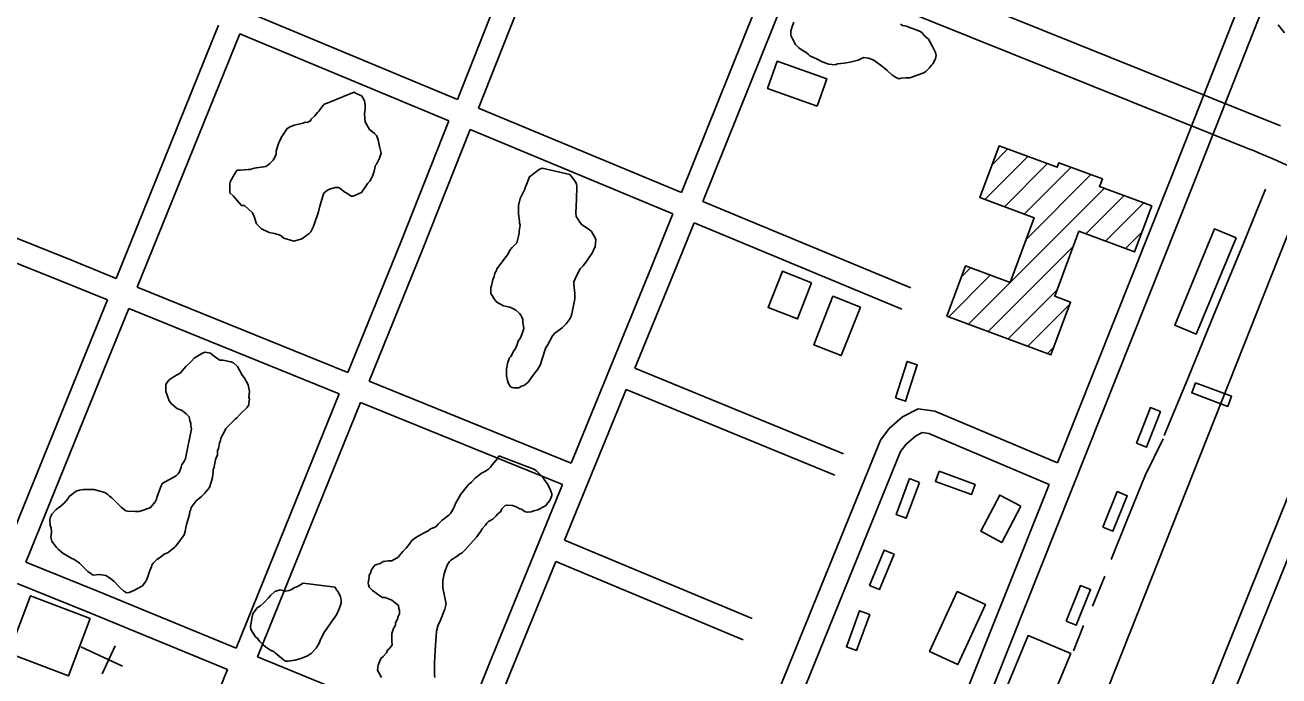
# Model space of a CAD drawing. Extents: x 3677843 to 3715951, y 511991 to 537744.
# Drawn here: x 3700134 to 3701769, y 533726 to 534574 of the extents above; entities that cross this region are included whole.
import ezdxf

# ---------------------------------------------------------------- set-up
doc = ezdxf.new("R2010")
doc.units = 0
for name, color, linetype in [('V-BLDG-OTLN', 7, 'Continuous'), ('V-ROAD-CNTR', 7, 'Continuous'), ('V-SITE-OTLN', 7, 'Continuous'), ('V-SITE-VEGE', 7, 'Continuous'), ('V-TOPO-BNDY', 7, 'Continuous'), ('V-TOPO-SHOR', 7, 'Continuous')]:
    doc.layers.add(name, color=color, linetype=linetype)

msp = doc.modelspace()

# ---------------------------------------------------------------- linework, layer by layer
at = {"layer": 'V-BLDG-OTLN'}
for p, q in [((3701394.8, 534391.9), (3701415.7, 534412.8)), ((3701385.4, 534347.1), (3701441.5, 534403.2)), ((3701411.2, 534337.5), (3701467.3, 534393.7)), ((3701436.9, 534328), (3701498, 534389)), ((3701439.3, 534295), (3701523.8, 534379.4)), ((3701418.4, 534238.7), (3701541.2, 534361.5)), ((3701517.3, 534302.2), (3701567, 534351.9)), ((3701543, 534292.6), (3701592.8, 534342.4)), ((3701568.8, 534283), (3701590.5, 534304.7)), ((3701390, 534174.9), (3701500.7, 534285.6)), ((3701355.3, 534246.3), (3701366.9, 534257.9)), ((3701338.4, 534194.1), (3701392.7, 534248.3)), ((3701364.2, 534184.5), (3701418.4, 534238.7)), ((3701415.8, 534165.3), (3701479.8, 534229.4)), ((3701441.5, 534155.8), (3701496.3, 534210.6)), ((3701467.3, 534146.2), (3701475.4, 534154.3))]:
    msp.add_line(p, q, dxfattribs=at)
for points in [[(3701167, 534468.5), (3701102.2, 534491.5), (3701114.8, 534527.1), (3701179.6, 534504.1)], [(3701418.4, 534238.7), (3701449.8, 534323.2), (3701379.1, 534349.4), (3701404.2, 534417.1), (3701480, 534389), (3701482.2, 534394.9), (3701538.8, 534373.9), (3701535, 534363.8), (3701603.1, 534338.6), (3701580.8, 534278.6), (3701508.1, 534305.6), (3701476.7, 534221), (3701497.4, 534213.3), (3701471.8, 534144.5), (3701336.2, 534194.9), (3701360.5, 534260.3)], [(3701713.2, 534297), (3701661.3, 534171.4), (3701633.1, 534183.1), (3701684.9, 534308.6)], [(3701159.7, 534238.3), (3701141.1, 534191.3), (3701102.9, 534206.3), (3701121.5, 534253.4)], [(3701223.5, 534206.8), (3701198.4, 534143.4), (3701162.5, 534157.6), (3701187.5, 534220.9)], [(3701269, 534088.3), (3701284.2, 534135.9), (3701297.5, 534131.6), (3701282.3, 534084)], [(3701660.4, 534108), (3701707.2, 534090.5), (3701702.3, 534077.3), (3701655.4, 534094.9)], [(3701583.3, 534029.1), (3701601.5, 534075.6), (3701614.6, 534070.5), (3701596.3, 534024)], [(3701300.5, 533978.2), (3701283.1, 533931.3), (3701270, 533936.2), (3701287.4, 533983.1)], [(3701326, 533992.7), (3701372.9, 533975.4), (3701368.1, 533962.2), (3701321.2, 533979.5)], [(3701539.6, 533919.7), (3701558.3, 533966.1), (3701571.3, 533960.8), (3701552.6, 533914.5)], [(3701432.5, 533947), (3701407.6, 533900), (3701380.2, 533914.5), (3701405.1, 533961.5)], [(3701267.3, 533884.6), (3701248.1, 533838.5), (3701235.2, 533843.8), (3701254.3, 533890)], [(3701386.5, 533818.8), (3701350.4, 533740.6), (3701313.6, 533757.5), (3701349.6, 533835.8)], [(3701491.8, 533797.3), (3701510.5, 533843.6), (3701523.5, 533838.4), (3701504.7, 533792)], [(3701235.4, 533806), (3701218.1, 533759.1), (3701205, 533763.9), (3701222.3, 533810.8)], [(3701497.9, 533755.1), (3701466.1, 533678.9), (3701410.3, 533702.2), (3701442, 533778.4)]]:
    msp.add_lwpolyline(points, close=True, dxfattribs=at)
at = {"layer": 'V-ROAD-CNTR'}
for points in [[(3701074, 532205.3), (3701381.6, 532968.9), (3701596.6, 533501.2), (3701705.9, 533773.8), (3701980.8, 534455.8), (3702326.1, 535310.7), (3702538.7, 535833.3)], [(3701014.2, 532762.3), (3701320.6, 533521.6), (3701656.1, 534363.2), (3701858.9, 534878.1), (3702122.5, 535536), (3702238.7, 535824.9)], [(3701480.4, 534003.5), (3701628.2, 534374.2), (3701831, 534889.1), (3702094.6, 535547.2), (3702205.5, 535822.9)], [(3700697.7, 534477.5), (3700919.7, 535038.7), (3700975.7, 535176.5)], [(3700725.4, 534466), (3700947.5, 535027.6), (3701003.6, 535165.5)], [(3701273.1, 535058.4), (3701229.6, 534951.8), (3700990, 534356)], [(3701770.9, 534443), (3701327.9, 534621.8), (3700502.6, 534955.7)], [(3701733, 534411.9), (3700477.5, 534916.2)], [(3701185.9, 534762.7), (3701017.7, 534344.5)], [(3700425.3, 534590.6), (3700697.7, 534477.5)], [(3700252.6, 534244.1), (3700386.3, 534574.3)], [(3700280.4, 534232.8), (3700414, 534562.8)], [(3700414, 534562.8), (3700686.6, 534449.6)], [(3700725.4, 534466), (3700990, 534356)], [(3700555.1, 534121.5), (3700624.1, 534291.5), (3700686.6, 534449.6)], [(3700582.9, 534110.2), (3700652, 534280.3), (3700714.4, 534438.1)], [(3700714.4, 534438.1), (3700978.8, 534328.2)], [(3699935.3, 534371.2), (3700191.4, 534269), (3700252.6, 534244.1)], [(3699924.1, 534343.4), (3700180.2, 534241.1), (3700241.4, 534216.3)], [(3701017.7, 534344.5), (3701289, 534231.8)], [(3700978.8, 534328.2), (3700951, 534259.2), (3700846.3, 534003.4)], [(3701006.5, 534316.7), (3700978.8, 534247.9), (3700929.3, 534127)], [(3701006.5, 534316.7), (3701277.5, 534204.1)], [(3700280.4, 534232.8), (3700555.1, 534121.5)], [(3700107.2, 533885.6), (3700214.5, 534149.9), (3700241.4, 534216.3)], [(3700135, 533874.3), (3700242.3, 534138.7), (3700269.2, 534205)], [(3700269.2, 534205), (3700543.8, 534093.7)], [(3701201.3, 534015.5), (3700929.3, 534127)], [(3700582.9, 534110.2), (3700846.3, 534003.4)], [(3700409.2, 533762.2), (3700543.8, 534093.7)], [(3700917.9, 534099.2), (3700837.5, 533902.8)], [(3701189.9, 533987.7), (3700917.9, 534099.2)], [(3700436.9, 533750.8), (3700571.6, 534082.4)], [(3700571.6, 534082.4), (3700834.9, 533975.6)], [(3701231.9, 533382), (3701062.7, 533454.1), (3701051.8, 533465), (3701044, 533479.9), (3701041.3, 533497.1), (3701042.5, 533512.5), (3701047.5, 533536.6), (3701249.3, 534033.4), (3701261, 534048.5), (3701278.3, 534063.6), (3701298.6, 534073.9), (3701320.4, 534071.2), (3701480.4, 534003.5)], [(3701243.1, 533409.8), (3701079.7, 533479.5), (3701076.2, 533483), (3701072.9, 533489.4), (3701071.5, 533498.4), (3701072.2, 533508.3), (3701076.3, 533527.8), (3701275.5, 534018.3), (3701282.9, 534027.8), (3701295.3, 534038.6), (3701304, 534043), (3701312.5, 534041.9), (3701469.3, 533975.6)], [(3701690.4, 533654.5), (3701733.7, 533762.6), (3701823.2, 533984.6)], [(3700834.9, 533975.6), (3700738.7, 533740.5), (3700699.7, 533642.9)], [(3701243.1, 533409.8), (3701292.7, 533532.8), (3701469.3, 533975.6)], [(3701082, 533800.6), (3700837.5, 533902.8)], [(3700135, 533874.3), (3700229.9, 533835.8), (3700409.2, 533762.2)], [(3700826.1, 533875), (3700766.5, 533729.3), (3700746.2, 533678.5)], [(3701070.4, 533772.9), (3700826.1, 533875)], [(3700123.7, 533846.5), (3700218.6, 533808), (3700397.9, 533734.4)], [(3700436.9, 533750.8), (3700699.7, 533642.9)], [(3699963, 532656.1), (3700095.5, 532985.3), (3700297.1, 533486.2), (3700397.9, 533734.4)]]:
    msp.add_lwpolyline(points, dxfattribs=at)
msp.add_arc((3700381.6, 531219.8), 3466.4, 62.2687, 67.0545, dxfattribs=at)
at = {"layer": 'V-SITE-OTLN'}
for p, q in [((3700206.7, 533763.7), (3700261.1, 533738.5)), ((3700234.6, 533728.7), (3700251.4, 533765))]:
    msp.add_line(p, q, dxfattribs=at)
msp.add_lwpolyline([(3700219.1, 533800.8), (3700190.8, 533726.1), (3700112.9, 533755.7), (3700141.1, 533830.3)], close=True, dxfattribs=at)
at = {"layer": 'V-SITE-VEGE'}
for points in [[(3701275.4, 534575.6), (3701278.1, 534573.9), (3701283.5, 534572.8), (3701287.4, 534571.2), (3701297.2, 534567.9), (3701302.1, 534565.7), (3701303.7, 534564.1), (3701306.4, 534560.8), (3701311.9, 534555.9), (3701317.3, 534546.6), (3701321.2, 534538.4), (3701322.2, 534534.6), (3701321.2, 534530.3), (3701317.9, 534523.7), (3701316.2, 534522.1), (3701313, 534518.3), (3701309.2, 534514.4), (3701305.9, 534512.3), (3701287.9, 534505.7), (3701283, 534505.7), (3701276.4, 534505.2), (3701273.7, 534504.1), (3701271, 534505.7), (3701268.2, 534506.8), (3701264.4, 534509.6), (3701258.4, 534515), (3701254.6, 534518.3), (3701249.2, 534522.7), (3701239.9, 534529.2), (3701233.9, 534531.4), (3701227.9, 534531.9), (3701224.6, 534530.9), (3701220.3, 534528.7), (3701209.9, 534525.9), (3701202.3, 534524.9), (3701193.5, 534523.8), (3701190.3, 534522.7), (3701182.1, 534523.2), (3701173.3, 534526.5), (3701166.8, 534529.8), (3701157.5, 534534.2), (3701155.4, 534535.8), (3701152.1, 534539.1), (3701149.4, 534540.2), (3701147.2, 534541.8), (3701142.8, 534544.5), (3701138.5, 534548.9), (3701134.1, 534557.1), (3701132.5, 534560.9), (3701132.5, 534566.3), (3701134.1, 534572.3), (3701136.3, 534578.3)], [(3701776.1, 534564.4), (3701767.9, 534574.8)], [(3700856.4, 534318.8), (3700859.6, 534314.5), (3700869.4, 534307.9), (3700872.7, 534305.2), (3700877.6, 534297), (3700878.2, 534294.3), (3700877.6, 534285.6), (3700875.4, 534280.7), (3700873.8, 534277.9), (3700866.7, 534267), (3700861.8, 534260.5), (3700858, 534256.7), (3700853.1, 534247.4), (3700849.8, 534239.8), (3700849.8, 534236.5), (3700850.9, 534224.5), (3700850.9, 534217.4), (3700847.6, 534199.9), (3700846.5, 534196.1), (3700844.8, 534191.8), (3700839.4, 534184.7), (3700834.5, 534179.8), (3700827.9, 534174.9), (3700824.7, 534172.7), (3700821.9, 534169.4), (3700814.8, 534156.3), (3700813.2, 534154.1), (3700807.7, 534137.8), (3700806.1, 534131.8), (3700802.8, 534125.8), (3700797.9, 534119.8), (3700793, 534113.2), (3700790.3, 534109.4), (3700787, 534106.2), (3700784.3, 534104.5), (3700781.5, 534103.4), (3700777.7, 534101.3), (3700771.7, 534101.3), (3700769, 534101.8), (3700766.8, 534102.9), (3700764.1, 534107.8), (3700763, 534111.1), (3700761.9, 534117.1), (3700761.9, 534126.4), (3700763, 534132.9), (3700763.6, 534135.1), (3700765.7, 534140.5), (3700767.4, 534142.2), (3700771.2, 534149.8), (3700773.4, 534152.5), (3700775, 534155.8), (3700775.6, 534158), (3700777.2, 534162.3), (3700779.9, 534166.7), (3700781.6, 534171.1), (3700783.2, 534174.9), (3700784.3, 534178.7), (3700783.2, 534186.9), (3700783.2, 534190.7), (3700781.6, 534193.4), (3700780.5, 534196.2), (3700778.9, 534198.3), (3700773.9, 534202.7), (3700770.1, 534204.9), (3700766.3, 534206.5), (3700758.1, 534208.2), (3700749.4, 534213.1), (3700745, 534218.5), (3700743.4, 534221.3), (3700741.2, 534224), (3700741.2, 534232.2), (3700742.3, 534234.4), (3700743.4, 534240.4), (3700744, 534242.5), (3700745.6, 534246.4), (3700746.7, 534250.7), (3700748.9, 534254.5), (3700749.4, 534256.7), (3700754.9, 534263.8), (3700757.6, 534267.6), (3700759.8, 534270.3), (3700763.1, 534274.7), (3700764.7, 534278), (3700766.3, 534280.7), (3700769.1, 534284.5), (3700775.1, 534290.5), (3700777.3, 534299.2), (3700778.4, 534303.1), (3700778.4, 534305.8), (3700779.5, 534313.4), (3700778.9, 534316.2), (3700778.9, 534318.9), (3700777.3, 534328.2), (3700777.3, 534339.1), (3700779.5, 534348.3), (3700785.5, 534360.3), (3700786.6, 534363.6), (3700787.7, 534366.3), (3700792, 534376.7), (3700804.6, 534386), (3700808.4, 534387.6)], [(3700808.4, 534387.6), (3700844.4, 534379.4), (3700850.9, 534371.2), (3700853.1, 534367.4), (3700853.7, 534364.1), (3700853.7, 534358.1), (3700853.1, 534352.7), (3700853.1, 534347.2), (3700852, 534329.2), (3700852.5, 534324.8), (3700855.3, 534321), (3700856.4, 534318.8)], [(3700344.1, 534013.6), (3700351.2, 534048), (3700350.1, 534051.8), (3700350.1, 534055.1), (3700349, 534058.9), (3700347.9, 534063.8), (3700344.1, 534067.6), (3700339.2, 534071.5), (3700335.9, 534073.1), (3700332.6, 534074.2), (3700330.5, 534075.8), (3700325, 534080.7), (3700321.7, 534084.6), (3700317.4, 534096.6), (3700317.4, 534104.7), (3700318.5, 534107.5), (3700321.7, 534111.8), (3700328.3, 534116.2), (3700333.2, 534118.9), (3700336.5, 534121.1), (3700343.6, 534129.3), (3700347.9, 534133.1), (3700351.2, 534136.4), (3700354.5, 534140.2), (3700365.4, 534146.7), (3700368.7, 534147.8), (3700375.8, 534146.7), (3700379, 534144), (3700383.9, 534140.2), (3700387.8, 534137.4), (3700392.1, 534137.4), (3700402.5, 534135.2), (3700405.8, 534134.2), (3700411.2, 534129.2), (3700417.2, 534117.8), (3700419.9, 534115.1), (3700424.8, 534105.2), (3700425.9, 534100.9), (3700426.5, 534096.5), (3700425.9, 534089.4), (3700426.5, 534086.7), (3700425.9, 534081.8), (3700425.9, 534079.1), (3700423.2, 534075.2), (3700418.3, 534070.9), (3700413.9, 534066.5), (3700410.1, 534062.2), (3700407.9, 534060.5), (3700395.9, 534048.5), (3700394.3, 534045.3), (3700389.3, 534036), (3700388.8, 534032.7), (3700387.7, 534029.4), (3700386.1, 534022.3)], [(3700386.1, 534022.3), (3700385, 534019.1), (3700385, 534014.2), (3700382.2, 534008.2), (3700381.7, 534005.4), (3700381.1, 534001.1), (3700380.6, 533997.8), (3700379.5, 533994.5), (3700379.5, 533992.4), (3700378.4, 533984.7), (3700377.3, 533979.8), (3700374.6, 533971.6), (3700368, 533963.5), (3700364.2, 533959.6), (3700357.1, 533954.2), (3700350.6, 533945.5), (3700350, 533942.7), (3700348.9, 533940), (3700348.4, 533936.2), (3700344.6, 533923.1), (3700342.9, 533914.4), (3700341.3, 533910), (3700334.7, 533900.2), (3700331.5, 533896.4), (3700329.8, 533894.2), (3700320.6, 533886.6), (3700315.6, 533884.4), (3700310.7, 533880.6), (3700305.8, 533877.8), (3700300.9, 533872.9), (3700299.3, 533870.2), (3700298.7, 533868), (3700296.5, 533863.1), (3700292.7, 533851.7), (3700290.5, 533847.9), (3700287.3, 533843.5), (3700275.8, 533837), (3700269.8, 533834.8), (3700266.5, 533834.2), (3700262.7, 533836.4), (3700258.9, 533839.7), (3700256.2, 533842.4), (3700250.2, 533849), (3700245.3, 533852.8), (3700239.3, 533856.6), (3700231.1, 533858.2), (3700222.9, 533857.2), (3700220.2, 533858.8), (3700215.8, 533862.1), (3700204.9, 533873), (3700197.8, 533877.9), (3700195.1, 533879), (3700188.6, 533882.8), (3700183.7, 533885.5), (3700177.1, 533891), (3700174.9, 533893.2), (3700168.9, 533901.4), (3700167.8, 533906.8), (3700168.4, 533913.4), (3700167.9, 533918.8), (3700166.8, 533922.1), (3700166.2, 533929.2), (3700166.8, 533931.9), (3700167.9, 533934.6), (3700168.9, 533936.8), (3700174.4, 533942.8), (3700179.3, 533946.1), (3700184.8, 533951), (3700187.5, 533954.3), (3700190.2, 533957), (3700191.3, 533959.7), (3700200.6, 533966.8), (3700205, 533967.9), (3700210.4, 533969), (3700223.5, 533969), (3700238.2, 533965.1), (3700242, 533962.4), (3700244.2, 533960.2), (3700247, 533958.1), (3700255.7, 533949.3), (3700259.5, 533946), (3700265.5, 533941.1), (3700267.7, 533940.6), (3700278, 533940), (3700282.4, 533940), (3700287.3, 533941.7), (3700289.5, 533942.2), (3700297.7, 533945.5), (3700303.7, 533952.6), (3700305.3, 533956.4), (3700305.9, 533958.6), (3700310.8, 533971.7), (3700313, 533976.6), (3700331, 533986.9), (3700333.7, 533989.1), (3700335.3, 533991.8), (3700337.5, 533997.8), (3700338.6, 534001.6), (3700341.3, 534005.5), (3700343, 534009.3), (3700344.1, 534013.6)], [(3700598.6, 533723.9), (3700593.7, 533733.2), (3700594.3, 533739.7), (3700598.1, 533748.4), (3700600.8, 533751.2), (3700605.2, 533756.1), (3700606.8, 533759.4), (3700609.6, 533762.1), (3700612.8, 533766.4), (3700612.3, 533770.8), (3700612.3, 533781.2), (3700613.4, 533785), (3700614.5, 533787.7), (3700617.2, 533792.1), (3700617.2, 533794.8), (3700618.9, 533798.6), (3700620, 533800.8), (3700620, 533803), (3700622.1, 533806.3), (3700622.1, 533811.2), (3700621.6, 533813.9), (3700621.1, 533817.7), (3700618.9, 533819.3), (3700612.3, 533824.8), (3700603.6, 533828.1), (3700600.3, 533828.1), (3700596.5, 533830.3), (3700587.2, 533837.4), (3700582.9, 533841.7), (3700581.8, 533844.5), (3700581.3, 533847.2), (3700582.9, 533854.8), (3700582.9, 533857), (3700584.5, 533859.7), (3700585.6, 533864.1), (3700587.3, 533866.8), (3700590, 533870.1), (3700593.8, 533871.7), (3700597.1, 533872.3), (3700600.9, 533875), (3700608, 533876.1), (3700612.4, 533876.1), (3700614.5, 533877.2), (3700620, 533880.4), (3700626.5, 533888.1), (3700630.9, 533892.4), (3700635.8, 533898.4), (3700638.5, 533902.2), (3700643.5, 533906.1), (3700652.7, 533911.5), (3700660.4, 533915.3), (3700662, 533917), (3700664.2, 533918), (3700669.6, 533920.2), (3700672.9, 533923.5), (3700677.8, 533929), (3700681.1, 533931.1), (3700686.6, 533935.5), (3700688.7, 533937.7), (3700691.5, 533942), (3700693.7, 533945.9), (3700695.3, 533950.8), (3700700.2, 533958.9), (3700702.4, 533962.8), (3700712.8, 533975.8), (3700716, 533978.6), (3700721.5, 533984), (3700726.9, 533988.4), (3700729.1, 533990), (3700733.5, 533992.2), (3700738.4, 533995.5), (3700741.1, 533998.2), (3700743.3, 534000.9), (3700747.7, 534006.9), (3700751, 534010.7), (3700752, 534012.9)], [(3700752, 534012.9), (3700797.3, 533995.4), (3700801.1, 533993.3), (3700804.9, 533989.4), (3700809.8, 533984), (3700812, 533980.7), (3700815.3, 533976.3), (3700818.6, 533968.7), (3700819.7, 533966.5), (3700820.7, 533963.2), (3700820.7, 533961.1), (3700818.6, 533955.6), (3700812.6, 533947.4), (3700802.7, 533942.5), (3700797.3, 533940.9), (3700794, 533939.8), (3700789.1, 533939.3), (3700786.4, 533939.8), (3700783.6, 533941.4), (3700781.5, 533943.1), (3700779.3, 533943.6), (3700774.4, 533946.4), (3700769.5, 533948), (3700762.9, 533948.5), (3700760.2, 533948), (3700755.8, 533943.6), (3700754.2, 533940.4), (3700750.4, 533937.1), (3700748.2, 533934.4), (3700743.8, 533930), (3700738.4, 533927.3), (3700736.2, 533925.1), (3700734, 533921.8), (3700730.2, 533917.5), (3700728.5, 533914.7), (3700723.1, 533907.1), (3700714.4, 533897.8), (3700707.3, 533889.7), (3700704, 533886.4), (3700701.3, 533884.8), (3700697.4, 533882), (3700689.3, 533876.6), (3700687.6, 533874.9), (3700684.9, 533871.1), (3700682.2, 533864), (3700680.5, 533859.1), (3700678.9, 533850.4), (3700678.9, 533840.6), (3700682.1, 533823.7), (3700683.2, 533819.9), (3700681.6, 533812.8), (3700675, 533796.4), (3700672.9, 533792.6), (3700670.7, 533784.4), (3700670.1, 533777.3), (3700669, 533765.9), (3700667.9, 533743.5), (3700667.9, 533726.6), (3700668.5, 533723.9)]]:
    msp.add_lwpolyline(points, dxfattribs=at)
for points in [[(3700523.7, 534470.6), (3700563, 534487), (3700565.7, 534485.3), (3700567.9, 534484.2), (3700572.8, 534482.1), (3700574.4, 534479.9), (3700576.6, 534475), (3700577.7, 534470.6), (3700577.7, 534465.7), (3700576.6, 534458.1), (3700577.7, 534448.2), (3700583.2, 534438.4), (3700584.8, 534436.8), (3700589.7, 534433), (3700592.4, 534430.2), (3700594.6, 534424.8), (3700596.2, 534416.1), (3700598.4, 534407.3), (3700596.2, 534400.8), (3700592.4, 534393.1), (3700590.8, 534391.5), (3700589.1, 534383.9), (3700586.9, 534377.3), (3700585.9, 534374.6), (3700583.7, 534370.8), (3700580.9, 534368.1), (3700577.7, 534363.2), (3700574.4, 534358.8), (3700572.8, 534356.1), (3700561.8, 534351.2), (3700559.1, 534351.2), (3700553.7, 534355), (3700550.9, 534356.6), (3700544.9, 534361.5), (3700542.8, 534362.6), (3700538.4, 534362.6), (3700530.8, 534360.4), (3700526.9, 534358.3), (3700523.7, 534355), (3700522.6, 534352.8), (3700518.2, 534338.1), (3700516.6, 534331), (3700514.9, 534325.5), (3700509.5, 534310.8), (3700506.7, 534304.8), (3700504.6, 534302.6), (3700494.7, 534295.6), (3700489.3, 534293.9), (3700484.4, 534292.8), (3700471.3, 534296.7), (3700468, 534299.4), (3700465.3, 534301), (3700459.3, 534302.7), (3700452.2, 534303.8), (3700442.4, 534308.7), (3700435.8, 534315.2), (3700432.6, 534325), (3700430.4, 534329.4), (3700420, 534339.2), (3700416.2, 534339.2), (3700410.8, 534345.8), (3700408, 534348.5), (3700405.9, 534351.2), (3700400.9, 534355.6), (3700401, 534366.5), (3700401.5, 534369.8), (3700407, 534380.1), (3700409.1, 534383.4), (3700410.8, 534385), (3700415.1, 534385), (3700419.5, 534385.6), (3700425, 534386.1), (3700427.1, 534386.1), (3700433.1, 534387.8), (3700435.9, 534388.3), (3700445.1, 534389.4), (3700447.9, 534389.9), (3700450.6, 534391.6), (3700453.3, 534393.8), (3700457.7, 534398.1), (3700461.5, 534405.8), (3700461.5, 534410.1), (3700464.2, 534418.8), (3700465.9, 534423.2), (3700467.5, 534425.9), (3700468.6, 534428.7), (3700470.2, 534430.8), (3700475.7, 534439.6), (3700479.5, 534441.7), (3700485, 534443.9), (3700491, 534445), (3700496.4, 534446.6), (3700499.7, 534447.7), (3700501.9, 534447.2), (3700506.3, 534449.4), (3700507.3, 534451.5), (3700511.7, 534455.9), (3700515.5, 534460.3), (3700517.2, 534461.9)], [(3700496.7, 533846.7), (3700538.2, 533841.7), (3700539.2, 533839.6), (3700542, 533835.7), (3700545.2, 533829.2), (3700546.3, 533824.3), (3700546.3, 533820.5), (3700543.6, 533813.4), (3700542.5, 533810.1), (3700540.3, 533805.7), (3700533.8, 533796.5), (3700527.8, 533788.3), (3700524.5, 533783.4), (3700519.6, 533774.1), (3700517.4, 533768.7), (3700513.6, 533762.1), (3700507, 533755), (3700501.6, 533751.8), (3700493.4, 533748.5), (3700485.8, 533746.3), (3700477.6, 533745.2), (3700473.8, 533745.2), (3700471, 533746.9), (3700468.3, 533749.1), (3700460.7, 533755.6), (3700459, 533757.2), (3700454.1, 533759.4), (3700447.6, 533763.8), (3700444.3, 533766.5), (3700440, 533770.9), (3700437.2, 533774.7), (3700434.5, 533776.9), (3700428.5, 533786.2), (3700428, 533790.5), (3700430.1, 533803.1), (3700431.2, 533806.9), (3700434, 533811.2), (3700437.2, 533815.1), (3700441.1, 533817.2), (3700446, 533821.6), (3700451.4, 533827.6), (3700454.2, 533830.9), (3700459.6, 533835.8), (3700466.7, 533838), (3700473.8, 533836.3), (3700478.2, 533837.4), (3700481.4, 533838.5), (3700484.7, 533840.7), (3700490.2, 533842.9)]]:
    msp.add_lwpolyline(points, close=True, dxfattribs=at)
at = {"layer": 'V-TOPO-BNDY'}
msp.add_line((3699901.5, 529570.1), (3702385, 535822.5), dxfattribs=at)
at = {"layer": 'V-TOPO-SHOR'}
for p, q in [((3701525.8, 533816.8), (3701541.9, 533856.1)), ((3701501.2, 533758.7), (3701514.4, 533791.8))]:
    msp.add_line(p, q, dxfattribs=at)
for points in [[(3701619.5, 534039.1), (3701650.5, 534114.6), (3701684.1, 534196.4), (3701722.4, 534288.6), (3701751.5, 534360.6)], [(3701550.4, 533877.8), (3701570.6, 533928.3), (3701594.7, 533987), (3701618, 534034.8)]]:
    msp.add_lwpolyline(points, dxfattribs=at)

doc.saveas('drawing.dxf')
